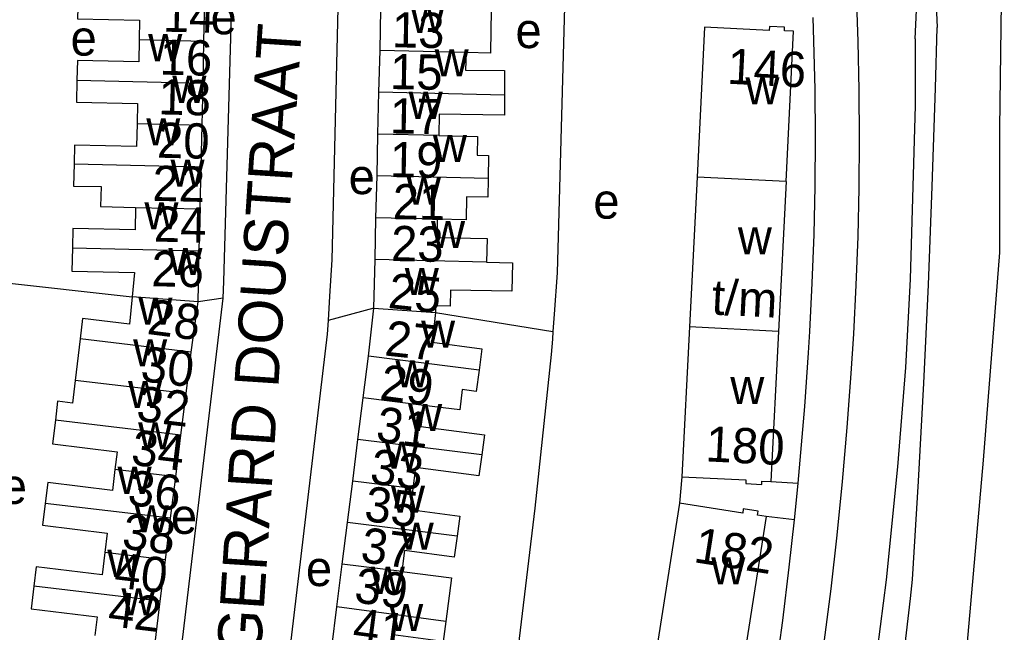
# Model space of a CAD drawing. Extents: x 161775 to 163181, y 382878 to 383925.
# Drawn here: x 163069.3 to 163180.8, y 383146.6 to 383216 of the extents above; entities that cross this region are included whole.
import ezdxf

# ---------------------------------------------------------------- set-up
doc = ezdxf.new("R2010")
doc.units = 0
for name, color, linetype in [('BLT_Basislijn', 7, 'Continuous'), ('BLT_Bebouwing', 7, 'Continuous'), ('BLT_Centroide', 7, 'Continuous'), ('BLT_Huisnummer', 7, 'Continuous'), ('BLT_Huisnummer_ tussenligend', 7, 'Continuous'), ('BLT_Huisnummer_reeks', 7, 'Continuous'), ('BLT_Onderverdeling_panden', 7, 'Continuous'), ('BLT_Straatnaam', 7, 'Continuous')]:
    doc.layers.add(name, color=color, linetype=linetype)

msp = doc.modelspace()

# ---------------------------------------------------------------- linework, layer by layer
at = {"layer": 'BLT_Basislijn'}
for p, q in [((163172.37, 383244.48), (163173.41, 383215.12)), ((163066.24, 383186.34), (163082.07, 383184.59)), ((163092.4, 383184.45), (163089.54, 383184.03)), ((163109.49, 383183.31), (163104.29, 383181.92)), ((163116.48, 383182.82), (163129.81, 383180.67)), ((163144.46, 383164.19), (163144.17, 383161.21)), ((163154.56, 383163.64), (163157.63, 383163.46)), ((163157.22, 383159.3), (163154.03, 383159.69))]:
    msp.add_line(p, q, dxfattribs=at)
for points in [[(163180.54, 383203.71), (163180.82, 383226.6), (163180.37, 383253.26)], [(163092.4, 383184.45), (163092.46, 383186.32), (163094.19, 383246.92)], [(163106.09, 383245.95), (163104.73, 383188.79), (163104.46, 383184.66), (163104.29, 383181.92)], [(163170.93, 383213.84), (163171.28, 383221.24), (163171.85, 383232.5), (163172.37, 383244.48)], [(163163.96, 383180.39), (163164.24, 383185.91), (163164.44, 383191.43), (163164.56, 383196.96), (163164.6, 383202.49), (163164.57, 383208.02), (163164.45, 383213.54), (163164.25, 383219.07), (163164.09, 383222.35)], [(163131.12, 383217.49), (163130.29, 383187.3), (163129.95, 383182.62), (163129.81, 383180.67)], [(163158.96, 383180.68), (163159.24, 383186.16), (163159.45, 383191.65), (163159.56, 383197.14), (163159.6, 383202.63), (163159.56, 383208.12), (163159.44, 383213.61), (163159.35, 383216.26)], [(163170.62, 383152.54), (163171.3, 383163.68), (163171.9, 383174.82), (163172.42, 383185.96), (163172.86, 383197.11), (163173.23, 383208.26), (163173.41, 383215.12)], [(163170.93, 383213.84), (163170.93, 383206.31), (163170.36, 383186.61), (163169.81, 383176.59), (163168.93, 383165.31), (163167.64, 383152.52), (163165.58, 383136.64), (163163.93, 383126.83), (163162.57, 383118.8), (163160.7, 383109.28)], [(163178.67, 383166.09), (163180.54, 383189.61), (163180.54, 383203.71)], [(163084.53, 383120.99), (163084.59, 383121.46), (163085.81, 383129.2), (163092.4, 383184.45)], [(163104.29, 383181.92), (163104.19, 383180.37), (163097.95, 383127.8), (163097.84, 383121.8)], [(163129.81, 383180.67), (163129.75, 383179.78), (163129.62, 383178.07), (163127.76, 383160.63), (163122.64, 383118.19)], [(163157.63, 383163.46), (163157.89, 383166.09), (163158.39, 383172.17), (163158.82, 383178.25), (163158.96, 383180.68)], [(163156.72, 383121.17), (163157.81, 383127.21), (163158.82, 383133.26), (163159.75, 383139.32), (163160.61, 383145.39), (163161.38, 383151.47), (163162.07, 383157.56), (163162.68, 383163.66), (163163.22, 383169.77), (163163.67, 383175.89), (163163.96, 383180.39)], [(163172.68, 383109.55), (163175.01, 383126.73), (163176.84, 383145.04), (163178.67, 383166.09)], [(163157.22, 383159.3), (163157.3, 383160.02), (163157.63, 383163.46)], [(163153.18, 383129.76), (163154.17, 383135.83), (163155.07, 383141.86), (163155.89, 383147.9), (163156.64, 383153.96), (163157.22, 383159.3)], [(163168.71, 383136.13), (163169.23, 383140.34), (163170.38, 383150.4), (163170.62, 383152.54)]]:
    msp.add_lwpolyline(points, dxfattribs=at)
at = {"layer": 'BLT_Bebouwing'}
for p, q in [((163090.21, 383213.59), (163090.31, 383218.35)), ((163110.19, 383212.53), (163110.3, 383217.27)), ((163090.1, 383208.84), (163090.21, 383213.59)), ((163110.07, 383207.79), (163110.19, 383212.53)), ((163089.99, 383204.08), (163090.1, 383208.84)), ((163109.96, 383203.04), (163110.07, 383207.79)), ((163089.89, 383199.32), (163089.99, 383204.08)), ((163109.85, 383198.3), (163109.96, 383203.04)), ((163089.78, 383194.56), (163089.89, 383199.32)), ((163109.73, 383193.56), (163109.85, 383198.3)), ((163146.17, 383198.18), (163145.32, 383181.19)), ((163156.28, 383197.67), (163155.42, 383180.68)), ((163089.67, 383189.8), (163089.78, 383194.56)), ((163109.62, 383188.82), (163109.73, 383193.56)), ((163089.54, 383184.03), (163089.67, 383189.8)), ((163109.49, 383183.31), (163109.62, 383188.82)), ((163088.77, 383178.33), (163089.54, 383184.03)), ((163108.87, 383177.85), (163109.49, 383183.31)), ((163145.32, 383181.19), (163144.46, 383164.19)), ((163155.42, 383180.68), (163154.56, 383163.64)), ((163076.16, 383179.82), (163075.59, 383175.11)), ((163088.18, 383173.62), (163088.77, 383178.33)), ((163108.28, 383173.14), (163108.87, 383177.85)), ((163087.6, 383168.91), (163088.18, 383173.62)), ((163107.68, 383168.43), (163108.28, 383173.14)), ((163087.01, 383164.2), (163087.6, 383168.91)), ((163107.09, 383163.71), (163107.68, 383168.43)), ((163086.42, 383159.49), (163087.01, 383164.2)), ((163106.5, 383159), (163107.09, 383163.71)), ((163144.17, 383161.21), (163141.52, 383144.34)), ((163085.83, 383154.79), (163086.42, 383159.49)), ((163154.03, 383159.69), (163151.38, 383142.79)), ((163105.9, 383154.29), (163106.5, 383159)), ((163085.25, 383150.08), (163085.83, 383154.79)), ((163105.29, 383149.43), (163105.9, 383154.29)), ((163084.66, 383145.37), (163085.25, 383150.08)), ((163104.71, 383144.82), (163105.29, 383149.43))]:
    msp.add_line(p, q, dxfattribs=at)
for points in [[(163075.92, 383218.7), (163075.86, 383216.13), (163082.9, 383215.97), (163082.85, 383213.77)], [(163122.81, 383216.98), (163122.77, 383214.85), (163122.72, 383212.24), (163119.95, 383212.3)], [(163156.28, 383197.67), (163157.13, 383214.71), (163156.08, 383214.76), (163156.1, 383215.16), (163154.39, 383215.24), (163154.37, 383214.81), (163147.03, 383215.17), (163146.17, 383198.18)], [(163082.85, 383213.77), (163082.8, 383211.23), (163075.84, 383211.39), (163075.79, 383209.18)], [(163119.95, 383212.3), (163119.91, 383210.31), (163124.31, 383210.26), (163124.31, 383207.45)], [(163075.79, 383209.18), (163075.74, 383206.68), (163082.67, 383206.52), (163082.62, 383204.25)], [(163124.31, 383207.45), (163124.31, 383205.18), (163116.89, 383205.31), (163116.85, 383202.88)], [(163082.62, 383204.25), (163082.56, 383201.63), (163075.53, 383201.79), (163075.48, 383199.66)], [(163116.85, 383202.88), (163121.27, 383202.78), (163121.23, 383200.67), (163122.51, 383200.64), (163122.46, 383198.01)], [(163075.48, 383199.66), (163075.42, 383197.16), (163078.54, 383197.09), (163078.48, 383194.83), (163082.44, 383194.73)], [(163122.46, 383198.01), (163122.42, 383195.91), (163120.01, 383195.95), (163119.96, 383193.32), (163116.68, 383193.39)], [(163082.44, 383194.73), (163082.39, 383192.19), (163075.32, 383192.35), (163075.27, 383190.14)], [(163116.68, 383193.39), (163116.64, 383191.32), (163122.34, 383191.22), (163122.29, 383188.52)], [(163075.27, 383190.14), (163075.21, 383187.52), (163082.34, 383187.36), (163082.07, 383184.59)], [(163122.29, 383188.52), (163125.21, 383188.45), (163125.15, 383185.24), (163118.18, 383185.36), (163118.15, 383183.54), (163116.5, 383183.57), (163116.48, 383182.82)], [(163082.07, 383184.59), (163081.77, 383181.49), (163076.44, 383182.13), (163076.16, 383179.82)], [(163116.48, 383182.82), (163116.1, 383179.45), (163121.75, 383178.7), (163121.43, 383176.28)], [(163121.43, 383176.28), (163121.11, 383173.87), (163119.52, 383174.08), (163119.23, 383171.77), (163115.15, 383172.28)], [(163075.59, 383175.11), (163075.28, 383172.55), (163073.6, 383172.75), (163073.34, 383170.6)], [(163115.15, 383172.28), (163114.84, 383169.91), (163122.04, 383168.96), (163121.74, 383166.67)], [(163073.34, 383170.6), (163073.01, 383167.92), (163080.35, 383167.03), (163080.1, 383165.02)], [(163121.74, 383166.67), (163121.42, 383164.29), (163114.22, 383165.24), (163113.9, 383162.86)], [(163080.1, 383165.02), (163079.81, 383162.64), (163072.48, 383163.53), (163072.19, 383161.18)], [(163144.46, 383164.19), (163151.71, 383163.83), (163151.69, 383163.42), (163153.51, 383163.32), (163153.53, 383163.7), (163154.56, 383163.64)], [(163113.9, 383162.86), (163113.59, 383160.49), (163119.24, 383159.74), (163118.93, 383157.45)], [(163072.19, 383161.18), (163071.89, 383158.69), (163079.23, 383157.8), (163078.96, 383155.6)], [(163154.03, 383159.69), (163153.03, 383159.85), (163153.1, 383160.28), (163151.42, 383160.55), (163151.35, 383160.07), (163144.17, 383161.21)], [(163118.93, 383157.45), (163118.62, 383155.08), (163112.97, 383155.83), (163112.65, 383153.44)], [(163078.96, 383155.6), (163078.65, 383153.08), (163071.17, 383153.98), (163070.9, 383151.78)], [(163112.65, 383153.44), (163118.31, 383152.74), (163117.65, 383147.79)], [(163070.9, 383151.78), (163070.59, 383149.2), (163078.07, 383148.3), (163077.82, 383146.18)], [(163117.65, 383147.79), (163117.35, 383145.53), (163111.7, 383146.28), (163111.39, 383143.93)]]:
    msp.add_lwpolyline(points, dxfattribs=at)
at = {"layer": 'BLT_Onderverdeling_panden'}
for p, q in [((163082.85, 383213.77), (163090.21, 383213.59)), ((163119.95, 383212.3), (163110.19, 383212.53)), ((163075.79, 383209.18), (163090.1, 383208.84)), ((163124.31, 383207.45), (163110.07, 383207.79)), ((163082.62, 383204.25), (163089.99, 383204.08)), ((163116.85, 383202.88), (163109.96, 383203.04)), ((163075.48, 383199.66), (163089.89, 383199.32)), ((163122.46, 383198.01), (163109.85, 383198.3)), ((163156.28, 383197.67), (163146.17, 383198.18)), ((163082.44, 383194.73), (163089.78, 383194.56)), ((163116.68, 383193.39), (163109.73, 383193.56)), ((163075.27, 383190.14), (163089.67, 383189.8)), ((163122.29, 383188.52), (163109.62, 383188.82)), ((163089.54, 383184.03), (163082.07, 383184.59)), ((163109.49, 383183.31), (163116.48, 383182.82)), ((163155.42, 383180.68), (163145.32, 383181.19)), ((163088.77, 383178.33), (163076.16, 383179.82)), ((163121.43, 383176.28), (163108.87, 383177.85)), ((163088.18, 383173.62), (163075.59, 383175.11)), ((163115.15, 383172.28), (163108.28, 383173.14)), ((163087.6, 383168.91), (163073.34, 383170.6)), ((163121.74, 383166.67), (163107.68, 383168.43)), ((163087.01, 383164.2), (163080.1, 383165.02)), ((163113.9, 383162.86), (163107.09, 383163.71)), ((163086.42, 383159.49), (163072.19, 383161.18)), ((163118.93, 383157.45), (163106.5, 383159)), ((163085.83, 383154.79), (163078.96, 383155.6)), ((163112.65, 383153.44), (163105.9, 383154.29)), ((163085.25, 383150.08), (163070.9, 383151.78))]:
    msp.add_line(p, q, dxfattribs=at)
msp.add_lwpolyline([(163117.65, 383147.79), (163105.29, 383149.43)], dxfattribs=at)

# ---------------------------------------------------------------- texts
at = {"layer": 'BLT_Centroide'}
for s, p in [('e', (163090.95, 383214.37)), ('w', (163113.65, 383214.53)), ('e', (163075.07, 383211.95)), ('e', (163125.56, 383212.8)), ('w', (163083.88, 383211.31)), ('w', (163116.39, 383209.59)), ('w', (163086.62, 383206.59)), ('w', (163151.66, 383206.42)), ('w', (163113.44, 383204.78)), ('w', (163083.66, 383201.78)), ('w', (163116.19, 383199.88)), ('w', (163086.41, 383197.09)), ('e', (163106.63, 383196.24)), ('w', (163113.23, 383195.06)), ('e', (163134.4, 383193.46)), ('w', (163083.45, 383192.25)), ('w', (163115.98, 383190.12)), ('w', (163150.8, 383189.42)), ('w', (163086.17, 383187.06)), ('w', (163113, 383184.81)), ('w', (163082.77, 383181.44)), ('w', (163114.85, 383178.84)), ('w', (163082.17, 383176.72)), ('w', (163111.93, 383174.34)), ('w', (163081.59, 383172)), ('w', (163149.94, 383172.44)), ('w', (163113.38, 383169.38)), ('w', (163082.73, 383167.31)), ('w', (163110.73, 383165.12)), ('w', (163080.4, 383162.25)), ('e', (163067.15, 383161.12)), ('w', (163111.43, 383160.12)), ('w', (163082.35, 383157.88)), ('e', (163086.46, 383157.72)), ('w', (163112.42, 383155.91)), ('w', (163079.24, 383152.84)), ('e', (163101.78, 383151.8)), ('w', (163147.78, 383151.98)), ('w', (163109.14, 383150.91)), ('w', (163080.85, 383148.47)), ('w', (163111.22, 383146.69))]:
    msp.add_text(s, height=4, dxfattribs=at).set_placement(p)
at = {"layer": 'BLT_Huisnummer'}
for s, rotation, p in [('14', 358.6468, (163085.51, 383214.67)), ('13', 358.9616, (163111.52, 383212.9)), ('18', 358.6462, (163085.01, 383205.29)), ('17', 358.9614, (163111.28, 383203.13)), ('22', 358.6482, (163084.33, 383195.49)), ('21', 358.9616, (163111.6, 383193.41)), ('26', 358.6482, (163084.21, 383185.81)), ('25', 353.9964, (163111.01, 383183.35)), ('30', 353.0756, (163082.9, 383175.06)), ('29', 352.514, (163110.05, 383173)), ('34', 353.0756, (163081.83, 383165.58)), ('33', 352.5196, (163108.93, 383163.44)), ('38', 353.0746, (163080.8, 383156.07)), ('37', 352.5194, (163107.86, 383154.53)), ('42', 353.0746, (163079.19, 383147.29))]:
    msp.add_text(s, height=4, rotation=rotation, dxfattribs=at).set_placement(p)
at = {"layer": 'BLT_Huisnummer_ tussenligend'}
for s, rotation, p in [('16', 358.6468, (163085.15, 383209.8)), ('15', 358.9616, (163111.3, 383208.16)), ('20', 358.6462, (163084.85, 383200.38)), ('19', 358.9614, (163111.28, 383198.18)), ('24', 358.6482, (163084.5, 383190.87)), ('23', 358.9616, (163111.42, 383188.66)), ('28', 352.7658, (163083.65, 383180.4)), ('27', 353.9964, (163110.62, 383177.96)), ('32', 353.0756, (163082.43, 383170.56)), ('31', 352.514, (163109.61, 383168.22)), ('36', 353.0756, (163081.44, 383161.02)), ('35', 352.5196, (163108.28, 383159.21)), ('40', 353.0746, (163079.9, 383151.68)), ('39', 352.5194, (163107.15, 383149.97)), ('41', 352.5117, (163106.96, 383145.39))]:
    msp.add_text(s, height=4, rotation=rotation, dxfattribs=at).set_placement(p)
at = {"layer": 'BLT_Huisnummer_reeks'}
for s, rotation, p in [('146', 357.1218, (163149.54, 383208.77)), ('t/m', 357.1215, (163147.77, 383182.6)), ('180', 357.1167, (163147.08, 383165.95)), ('182', 351.0858, (163145.67, 383154.53))]:
    msp.add_text(s, height=4, rotation=rotation, dxfattribs=at).set_placement(p)
at = {"layer": 'BLT_Straatnaam'}
msp.add_text('GERARD DOUSTRAAT', height=4.9999, rotation=86.2547, dxfattribs=at).set_placement((163096.65, 383143.82))

doc.saveas('drawing.dxf')
